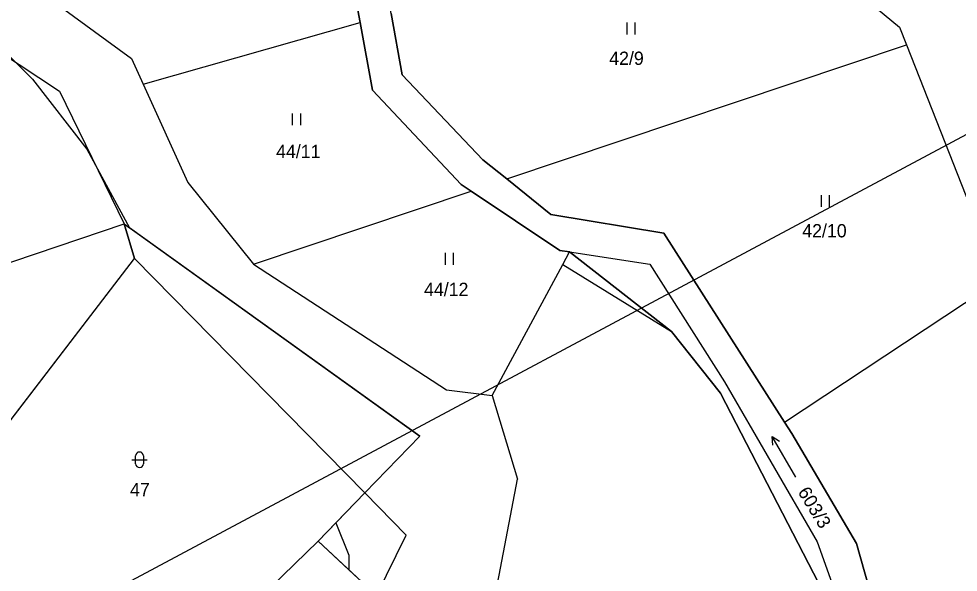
# Model space of a CAD drawing. Extents: x -725765 to -723182, y -1052705 to -1049154.
# Drawn here: x -724861.1 to -724740.7, y -1050584.2 to -1050513.3 of the extents above; entities that cross this region are included whole.
import ezdxf

# ---------------------------------------------------------------- set-up
doc = ezdxf.new("R2010")
doc.units = 0
for name, color, linetype in [('Vrstva 1', 7, 'Continuous'), ('Vrstva 12', 7, 'Continuous'), ('Vrstva 18', 7, 'Continuous'), ('Vrstva 25', 7, 'Continuous'), ('Vrstva 4', 7, 'Continuous'), ('Vrstva 52', 7, 'Continuous')]:
    doc.layers.add(name, color=color, linetype=linetype)

msp = doc.modelspace()

# ---------------------------------------------------------------- linework, layer by layer
at = {"layer": 'Vrstva 1'}
for points in [[(-724887.09, -1050501.94), (-724855.9, -1050522.55)], [(-724867.91, -1050502.87), (-724846.69, -1050518.36)], [(-724818.81, -1050506.01), (-724817.39, -1050513.74)], [(-724754.16, -1050509.45), (-724748.28, -1050514.34)], [(-724813.39, -1050512.61), (-724812, -1050520.46)], [(-724845.2, -1050521.63), (-724817.39, -1050513.74)], [(-724817.39, -1050513.74), (-724815.8, -1050522.41)], [(-724748.28, -1050514.34), (-724747.39, -1050516.61)], [(-724798.58, -1050533.8), (-724747.39, -1050516.61)], [(-724747.39, -1050516.61), (-724739.21, -1050537.34)], [(-724846.69, -1050518.36), (-724845.2, -1050521.63)], [(-724812, -1050520.46), (-724801.64, -1050531.34)], [(-724845.2, -1050521.63), (-724839.46, -1050534.27)], [(-724855.9, -1050522.55), (-724847.62, -1050539.54)], [(-724815.8, -1050522.41), (-724804.45, -1050534.49)], [(-724801.64, -1050531.34), (-724798.58, -1050533.8)], [(-724839.46, -1050534.27), (-724831.06, -1050544.7)], [(-724798.58, -1050533.8), (-724792.94, -1050538.33)], [(-724831.06, -1050544.7), (-724803.17, -1050535.34)], [(-724804.45, -1050534.49), (-724803.17, -1050535.34)], [(-724803.17, -1050535.34), (-724791.79, -1050542.95)], [(-724792.94, -1050538.33), (-724778.48, -1050540.74)], [(-724912.91, -1050561.61), (-724847.62, -1050539.54)], [(-724847.62, -1050539.54), (-724809.72, -1050566.73)], [(-724847.62, -1050539.54), (-724846.29, -1050543.99)], [(-724778.48, -1050540.74), (-724763.01, -1050564.95)], [(-724791.79, -1050542.95), (-724790.54, -1050543.14)], [(-724791.42, -1050544.77), (-724790.54, -1050543.14)], [(-724790.54, -1050543.14), (-724777.5, -1050553.35)], [(-724878.18, -1050585.58), (-724846.29, -1050543.99)], [(-724831.06, -1050544.7), (-724806.33, -1050560.8)], [(-724800.48, -1050561.56), (-724791.42, -1050544.77)], [(-724763.01, -1050564.95), (-724734.78, -1050546.31)], [(-724777.5, -1050553.35), (-724771.2, -1050561.25)], [(-724806.33, -1050560.8), (-724800.48, -1050561.56)], [(-724800.48, -1050561.56), (-724797.23, -1050572.27)], [(-724771.2, -1050561.25), (-724758.62, -1050585.63)], [(-724763.01, -1050564.95), (-724762.08, -1050566.41)], [(-724816.8, -1050574.03), (-724809.72, -1050566.73)], [(-724762.08, -1050566.41), (-724753.79, -1050580.49)], [(-724801.39, -1050594.16), (-724797.23, -1050572.27)], [(-724822.77, -1050580.2), (-724816.8, -1050574.03)], [(-724828.82, -1050586.09), (-724822.77, -1050580.2)], [(-724822.77, -1050580.2), (-724815.29, -1050587.15)], [(-724753.79, -1050580.49), (-724747.91, -1050601.21)]]:
    msp.add_lwpolyline(points, dxfattribs=at)
at = {"layer": 'Vrstva 12'}
msp.add_lwpolyline([(-724890.28, -1050608.5), (-724697.93, -1050505.7)], dxfattribs=at)
at = {"layer": 'Vrstva 25'}
for points in [[(-724783.18, -1050515.27), (-724783.18, -1050513.77)], [(-724782.14, -1050515.27), (-724782.14, -1050513.77)], [(-724826.04, -1050526.89), (-724826.04, -1050525.39)], [(-724825, -1050526.89), (-724825, -1050525.39)], [(-724758.27, -1050537.36), (-724758.27, -1050535.86)], [(-724757.23, -1050537.36), (-724757.23, -1050535.86)], [(-724806.45, -1050544.78), (-724806.45, -1050543.28)], [(-724805.41, -1050544.78), (-724805.41, -1050543.28)], [(-724764.51, -1050567.91), (-724764.57, -1050566.79), (-724763.64, -1050567.41)], [(-724761.57, -1050571.99), (-724764.57, -1050566.79)], [(-724846.65, -1050569.78), (-724844.65, -1050569.78)], [(-724846.15, -1050570.28), (-724846.15, -1050569.28)], [(-724845.15, -1050569.28), (-724845.15, -1050570.28)]]:
    msp.add_lwpolyline(points, dxfattribs=at)
for centre, start, end in [((-724845.65, -1050569.28), 0.101, 180.0014), ((-724845.65, -1050570.28), 180.1024, 0.0029)]:
    msp.add_arc(centre, 0.5, start, end, dxfattribs=at)
at = {"layer": 'Vrstva 4'}
for points in [[(-724790.54, -1050543.14), (-724780.25, -1050544.7)], [(-724846.29, -1050543.99), (-724816.8, -1050574.03)], [(-724791.42, -1050544.77), (-724777.5, -1050553.35)], [(-724780.25, -1050544.7), (-724770.7, -1050559.77)], [(-724770.7, -1050559.77), (-724758.82, -1050580.3)], [(-724816.8, -1050574.03), (-724811.5, -1050579.43)], [(-724815.29, -1050587.15), (-724811.5, -1050579.43)], [(-724758.82, -1050580.3), (-724750.76, -1050602.89)]]:
    msp.add_lwpolyline(points, dxfattribs=at)
at = {"layer": 'Vrstva 52'}
for points in [[(-724740.39, -1050641.69), (-724749.44, -1050613.49), (-724747.91, -1050601.21), (-724753.79, -1050580.49), (-724762.08, -1050566.41), (-724763.01, -1050564.95), (-724778.48, -1050540.74), (-724792.94, -1050538.33), (-724798.58, -1050533.8), (-724801.64, -1050531.34), (-724812, -1050520.46), (-724813.39, -1050512.61), (-724814.67, -1050505.42), (-724818.16, -1050488.35), (-724823.05, -1050464.42), (-724828.06, -1050439.87), (-724829.43, -1050433.19), (-724831.39, -1050419.25), (-724842.44, -1050350.62)], [(-724894.81, -1050496), (-724887.63, -1050503), (-724876.13, -1050510), (-724866.38, -1050514), (-724859.38, -1050521), (-724852.38, -1050530), (-724846.92, -1050540.04)], [(-724740.98, -1050668.64), (-724741.93, -1050661.51), (-724741.98, -1050661.11), (-724742.11, -1050660.17), (-724743.13, -1050660.36), (-724743.94, -1050645.54), (-724751.07, -1050634.32), (-724754.74, -1050628.54), (-724755.91, -1050627.7), (-724753.89, -1050618.36), (-724753.55, -1050599.48), (-724758.62, -1050585.63), (-724771.2, -1050561.25), (-724777.5, -1050553.35), (-724790.54, -1050543.14), (-724791.79, -1050542.95), (-724803.17, -1050535.34), (-724804.45, -1050534.49), (-724815.8, -1050522.41), (-724817.39, -1050513.74), (-724818.81, -1050506.01)], [(-724874.17, -1050580.35), (-724846.29, -1050543.99), (-724847.62, -1050539.54), (-724846.92, -1050540.04)], [(-724820.51, -1050577.86), (-724816.8, -1050574.03), (-724809.72, -1050566.73), (-724846.92, -1050540.04)], [(-724820.51, -1050577.86), (-724822.77, -1050580.2), (-724818.81, -1050583.88)], [(-724820.51, -1050577.86), (-724818.81, -1050582), (-724818.81, -1050583.88)], [(-724819.3, -1050608.02), (-724816.79, -1050597.67), (-724812.11, -1050601.85), (-724806.28, -1050595.51), (-724815.29, -1050587.15), (-724818.81, -1050583.88)]]:
    msp.add_lwpolyline(points, dxfattribs=at)

# ---------------------------------------------------------------- texts
at = {"layer": 'Vrstva 18'}
for s, p in [('42/9', (-724785.46, -1050519.18)), ('44/11', (-724828.15, -1050531.12)), ('42/10', (-724760.73, -1050541.28)), ('44/12', (-724809.19, -1050548.79)), ('47', (-724846.86, -1050574.44))]:
    msp.add_text(s, height=1.7, dxfattribs=at).set_placement(p)
msp.add_text('603/3', height=1.7, rotation=301.4024, dxfattribs=at).set_placement((-724761.36, -1050573.89))

doc.saveas('drawing.dxf')
